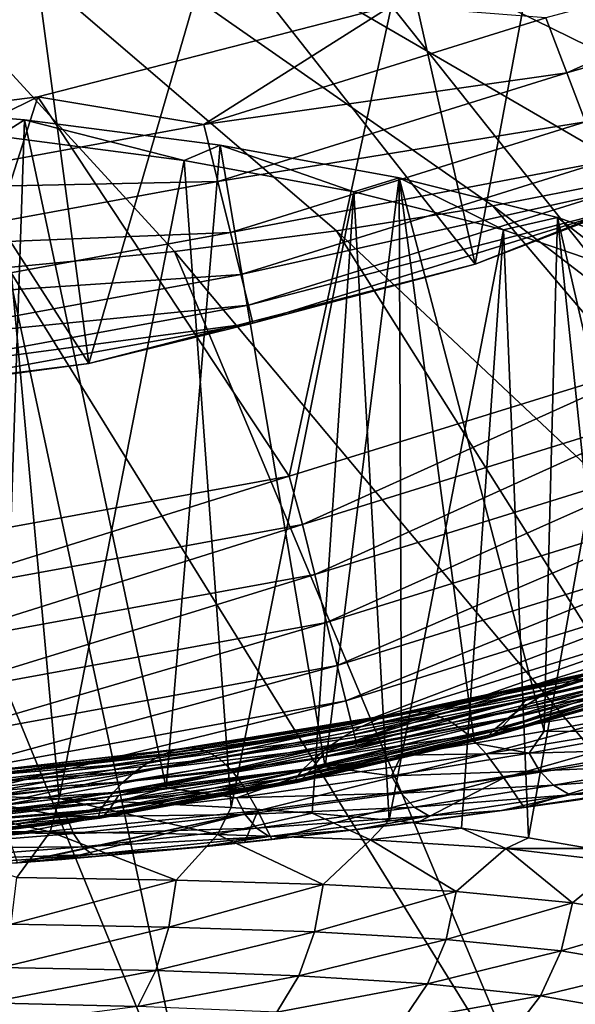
# Model space of a CAD drawing. Header units: metres. Extents: x -92 to 264, y -100 to 50.
# Tile 546 of 721: x 201.9 to 203.9, y 4.94 to 8.49. Entities that reach past the tile are written whole.
import ezdxf

# ---------------------------------------------------------------- set-up
doc = ezdxf.new("R2010")
doc.units = ezdxf.units.M
doc.layers.add('solid_21062050_01', color=7, linetype='CONTINUOUS')

msp = doc.modelspace()

# ---------------------------------------------------------------- linework, layer by layer
at = {"layer": 'solid_21062050_01'}
for points in [[(200, 10.326535, 178.373016), (201.855072, 7.592139, 185.387802), (202.455048, 7.650528, 185.225449)], [(200, 10.326535, 178.373016), (202.455048, 7.650528, 185.225449), (203.039291, 7.725092, 185.018158)], [(200, 10.326535, 178.373016), (203.039291, 7.725092, 185.018158), (203.604004, 7.815354, 184.767273)], [(200, 10.326535, 178.373016), (203.604004, 7.815354, 184.767273), (204.145508, 7.920731, 184.474396)], [(200, 10.326535, 178.373016), (204.145508, 7.920731, 184.474396), (204.660294, 8.040545, 184.141418)], [(200, 10.326535, 178.373016), (204.660294, 8.040545, 184.141418), (205.145004, 8.174022, 183.770493)], [(200, 10.326535, 178.373016), (205.145004, 8.174022, 183.770493), (205.596497, 8.3203, 183.364014)], [(200, 10.326535, 178.373016), (205.596497, 8.3203, 183.364014), (206.011826, 8.478436, 182.924591)], [(200, 10.326535, 178.373016), (206.011826, 8.478436, 182.924591), (206.38829, 8.647404, 182.455078)], [(204.877975, 8.133759, -1.041631), (203.842117, 9.224312, -35.04163), (204.440552, 9.495459, -35.04163)], [(203.540283, 7.604127, -1.041631), (203.227234, 8.992886, -35.04163), (203.842117, 9.224312, -35.04163)], [(204.877975, 8.133759, -1.041631), (203.540283, 7.604127, -1.041631), (203.842117, 9.224312, -35.04163)], [(204.24649, 7.267087), (203.23793, 8.535375), (204.461288, 9.019773)], [(203.540283, 7.604127, -1.041631), (202.598526, 8.802171, -35.04163), (203.227234, 8.992886, -35.04163)], [(205.072464, 8.835236, -0.110815), (203.795151, 8.493019, -0.030477), (203.870514, 8.294285, -0.110815)], [(205.072464, 8.835236, -0.110815), (203.870514, 8.294285, -0.110815), (205.160263, 8.667953, -0.237061)], [(202.146759, 7.246329, -1.041631), (201.958694, 8.652983, -35.04163), (202.598526, 8.802171, -35.04163)], [(203.540283, 7.604127, -1.041631), (202.146759, 7.246329, -1.041631), (202.598526, 8.802171, -35.04163)], [(203.870514, 8.294285, -0.110815), (203.937515, 8.11764, -0.237061), (205.160263, 8.667953, -0.237061)], [(202.146759, 7.246329, -1.041631), (201.310471, 8.545961, -35.04163), (201.958694, 8.652983, -35.04163)], [(202.146759, 7.246329, -1.041631), (200.71936, 7.066008, -1.041631), (201.310471, 8.545961, -35.04163)], [(202.561264, 8.108526, -0.030477), (203.23793, 8.535375), (201.963333, 8.208095)], [(202.869263, 6.840722), (201.963333, 8.208095), (203.23793, 8.535375)], [(202.561264, 8.108526, -0.030477), (203.795151, 8.493019, -0.030477), (203.23793, 8.535375)], [(202.869263, 6.840722), (203.23793, 8.535375), (204.24649, 7.267087)], [(203.870514, 8.294285, -0.110815), (203.795151, 8.493019, -0.030477), (202.561264, 8.108526, -0.030477)], [(203.870514, 8.294285, -0.110815), (202.561264, 8.108526, -0.030477), (202.612137, 7.902157, -0.110815)], [(203.870514, 8.294285, -0.110815), (202.612137, 7.902157, -0.110815), (203.937515, 8.11764, -0.237061)], [(201.290039, 7.875565, -0.030477), (201.963333, 8.208095), (200.657867, 8.04318)], [(201.441376, 6.580458), (200.657867, 8.04318), (201.963333, 8.208095)], [(201.290039, 7.875565, -0.030477), (202.561264, 8.108526, -0.030477), (201.963333, 8.208095)], [(201.441376, 6.580458), (201.963333, 8.208095), (202.869263, 6.840722)], [(201.914902, 8.125211, 90.33548), (201.166504, 8.187144, 90.109795), (201.832184, 5.656265, 89.412582)], [(201.820984, 8.065434, 90.553307), (201.166504, 8.187144, 90.109795), (201.914902, 8.125211, 90.33548)], [(204.056839, 7.802988, -0.816342), (203.540283, 7.604127, -1.041631), (204.877975, 8.133759, -1.041631)], [(202.612137, 7.902157, -0.110815), (202.561264, 8.108526, -0.030477), (201.290039, 7.875565, -0.030477)], [(201.820984, 8.065434, 90.553307), (201.914902, 8.125211, 90.33548), (202.490173, 7.978261, 90.870964)], [(201.914902, 8.125211, 90.33548), (201.832184, 5.656265, 89.412582), (202.425949, 5.717674, 89.719147)], [(202.619781, 8.034045, 90.667694), (201.914902, 8.125211, 90.33548), (202.425949, 5.717674, 89.719147)], [(202.490173, 7.978261, 90.870964), (201.914902, 8.125211, 90.33548), (202.619781, 8.034045, 90.667694)], [(202.612137, 7.902157, -0.110815), (202.657349, 7.718724, -0.237061), (203.937515, 8.11764, -0.237061)], [(203.937515, 8.11764, -0.237061), (202.657349, 7.718724, -0.237061), (203.992661, 7.972202, -0.402698)], [(201.820984, 8.065434, 90.553307), (202.039276, 5.679171, 89.86689), (201.380157, 5.699979, 89.614632)], [(201.820984, 8.065434, 90.553307), (202.490173, 7.978261, 90.870964), (202.039276, 5.679171, 89.86689)], [(202.619781, 8.034045, 90.667694), (202.425949, 5.717674, 89.719147), (202.999023, 5.793453, 90.120773)], [(202.490173, 7.978261, 90.870964), (202.619781, 8.034045, 90.667694), (203.101791, 7.86517, 91.283073)], [(203.265198, 7.915677, 91.09903), (202.619781, 8.034045, 90.667694), (202.999023, 5.793453, 90.120773)], [(203.101791, 7.86517, 91.283073), (202.619781, 8.034045, 90.667694), (203.265198, 7.915677, 91.09903)], [(202.490173, 7.978261, 90.870964), (202.660507, 5.647198, 90.215004), (202.039276, 5.679171, 89.86689)], [(202.490173, 7.978261, 90.870964), (203.101791, 7.86517, 91.283073), (202.660507, 5.647198, 90.215004)], [(202.657349, 7.718724, -0.237061), (202.694565, 7.567698, -0.402698), (203.992661, 7.972202, -0.402698)], [(203.992661, 7.972202, -0.402698), (202.694565, 7.567698, -0.402698), (204.033142, 7.865481, -0.599173)], [(203.265198, 7.915677, 91.09903), (202.999023, 5.793453, 90.120773), (203.273788, 5.835211, 90.357407)], [(203.101791, 7.86517, 91.283073), (203.265198, 7.915677, 91.09903), (203.641739, 7.728739, 91.780235)], [(203.265198, 7.915677, 91.09903), (203.273788, 5.835211, 90.357407), (203.537827, 5.878422, 90.617165)], [(203.265198, 7.915677, 91.09903), (203.537827, 5.878422, 90.617165), (203.788971, 5.922117, 90.899048)], [(203.836411, 7.772741, 91.619888), (203.265198, 7.915677, 91.09903), (203.788971, 5.922117, 90.899048)], [(203.641739, 7.728739, 91.780235), (203.265198, 7.915677, 91.09903), (203.836411, 7.772741, 91.619888)], [(204.145508, 7.920731, 184.474396), (203.604004, 7.815354, 184.767273), (207.349258, 4.942711, 190.989807)], [(202.612137, 7.902157, -0.110815), (201.290039, 7.875565, -0.030477), (201.315659, 7.664569, -0.110815)], [(202.612137, 7.902157, -0.110815), (201.315659, 7.664569, -0.110815), (202.657349, 7.718724, -0.237061)], [(203.101791, 7.86517, 91.283073), (202.952499, 5.626118, 90.423058), (202.660507, 5.647198, 90.215004)], [(202.694565, 7.567698, -0.402698), (202.721878, 7.456878, -0.599173), (204.033142, 7.865481, -0.599173)], [(204.033142, 7.865481, -0.599173), (202.721878, 7.456878, -0.599173), (204.056839, 7.802988, -0.816342)], [(203.101791, 7.86517, 91.283073), (203.22963, 5.601104, 90.652267), (202.952499, 5.626118, 90.423058)], [(203.101791, 7.86517, 91.283073), (203.641739, 7.728739, 91.780235), (203.22963, 5.601104, 90.652267)], [(203.604004, 7.815354, 184.767273), (203.039291, 7.725092, 185.018158), (206.200806, 4.754991, 191.51181)], [(203.604004, 7.815354, 184.767273), (206.200806, 4.754991, 191.51181), (207.349258, 4.942711, 190.989807)], [(202.721878, 7.456878, -0.599173), (202.737885, 7.391983, -0.816342), (204.056839, 7.802988, -0.816342)], [(204.056839, 7.802988, -0.816342), (202.737885, 7.391983, -0.816342), (203.540283, 7.604127, -1.041631)], [(203.641739, 7.728739, 91.780235), (203.836411, 7.772741, 91.619888), (204.097366, 7.572123, 92.350945)], [(203.836411, 7.772741, 91.619888), (203.788971, 5.922117, 90.899048), (204.024841, 5.965082, 91.201424)], [(203.836411, 7.772741, 91.619888), (204.024841, 5.965082, 91.201424), (204.242889, 6.005802, 91.521667)], [(204.32016, 7.608472, 92.218483), (203.836411, 7.772741, 91.619888), (204.242889, 6.005802, 91.521667)], [(204.097366, 7.572123, 92.350945), (203.836411, 7.772741, 91.619888), (204.32016, 7.608472, 92.218483)], [(201.315659, 7.664569, -0.110815), (201.338425, 7.477024, -0.237061), (202.657349, 7.718724, -0.237061)], [(202.657349, 7.718724, -0.237061), (201.338425, 7.477024, -0.237061), (202.694565, 7.567698, -0.402698)], [(203.039291, 7.725092, 185.018158), (202.455048, 7.650528, 185.225449), (205.010895, 4.599821, 191.94339)], [(203.039291, 7.725092, 185.018158), (205.010895, 4.599821, 191.94339), (206.200806, 4.754991, 191.51181)], [(203.641739, 7.728739, 91.780235), (203.490082, 5.571747, 90.901222), (203.22963, 5.601104, 90.652267)], [(203.641739, 7.728739, 91.780235), (203.732193, 5.537655, 91.168312), (203.490082, 5.571747, 90.901222)], [(203.641739, 7.728739, 91.780235), (204.097366, 7.572123, 92.350945), (203.732193, 5.537655, 91.168312)], [(202.455048, 7.650528, 185.225449), (201.855072, 7.592139, 185.387802), (203.787521, 4.478241, 192.281677)], [(202.455048, 7.650528, 185.225449), (203.787521, 4.478241, 192.281677), (205.010895, 4.599821, 191.94339)], [(202.737885, 7.391983, -0.816342), (202.146759, 7.246329, -1.041631), (203.540283, 7.604127, -1.041631)], [(201.855072, 7.592139, 185.387802), (201.24324, 7.550301, 185.504196), (202.538956, 4.391062, 192.524414)], [(201.338425, 7.477024, -0.237061), (201.357178, 7.322613, -0.402698), (202.694565, 7.567698, -0.402698)], [(202.694565, 7.567698, -0.402698), (201.357178, 7.322613, -0.402698), (202.721878, 7.456878, -0.599173)], [(201.855072, 7.592139, 185.387802), (202.538956, 4.391062, 192.524414), (203.787521, 4.478241, 192.281677)], [(204.097366, 7.572123, 92.350945), (203.954422, 5.498468, 91.451729), (203.732193, 5.537655, 91.168312)], [(201.24324, 7.550301, 185.504196), (201.273605, 4.338863, 192.669983), (202.538956, 4.391062, 192.524414)], [(201.357178, 7.322613, -0.402698), (201.370941, 7.209307, -0.599173), (202.721878, 7.456878, -0.599173)], [(202.721878, 7.456878, -0.599173), (201.370941, 7.209307, -0.599173), (202.737885, 7.391983, -0.816342)], [(201.370941, 7.209307, -0.599173), (201.378998, 7.142958, -0.816342), (202.737885, 7.391983, -0.816342)], [(202.737885, 7.391983, -0.816342), (201.378998, 7.142958, -0.816342), (202.146759, 7.246329, -1.041631)], [(201.378998, 7.142958, -0.816342), (200.71936, 7.066008, -1.041631), (202.146759, 7.246329, -1.041631)], [(202.869263, 6.840722), (204.24649, 7.267087), (202.916672, 6.666759, 0.016375)], [(204.24649, 7.267087), (204.322311, 7.103072, 0.016375), (202.916672, 6.666759, 0.016375)], [(202.916672, 6.666759, 0.016375), (204.322311, 7.103072, 0.016375), (202.961319, 6.486561, 0.069336)], [(204.322311, 7.103072, 0.016375), (204.38858, 6.929653, 0.069336), (202.961319, 6.486561, 0.069336)], [(202.961319, 6.486561, 0.069336), (204.38858, 6.929653, 0.069336), (203.004318, 6.313053, 0.161324)], [(204.38858, 6.929653, 0.069336), (204.452393, 6.762676, 0.161324), (203.004318, 6.313053, 0.161324)], [(201.441376, 6.580458), (202.869263, 6.840722), (201.468857, 6.40223, 0.016375)], [(202.869263, 6.840722), (202.916672, 6.666759, 0.016375), (201.468857, 6.40223, 0.016375)], [(203.004318, 6.313053, 0.161324), (204.452393, 6.762676, 0.161324), (203.04274, 6.157957, 0.29021)], [(204.452393, 6.762676, 0.161324), (204.509399, 6.61341, 0.29021), (203.04274, 6.157957, 0.29021)], [(201.468857, 6.40223, 0.016375), (202.916672, 6.666759, 0.016375), (201.491425, 6.21796, 0.069336)], [(202.916672, 6.666759, 0.016375), (202.961319, 6.486561, 0.069336), (201.491425, 6.21796, 0.069336)], [(203.04274, 6.157957, 0.29021), (204.509399, 6.61341, 0.29021), (203.073975, 6.031659, 0.449018)], [(204.509399, 6.61341, 0.29021), (204.555771, 6.491848, 0.449018), (203.073975, 6.031659, 0.449018)], [(201.491425, 6.21796, 0.069336), (202.961319, 6.486561, 0.069336), (201.513153, 6.040531, 0.161324)], [(202.961319, 6.486561, 0.069336), (203.004318, 6.313053, 0.161324), (201.513153, 6.040531, 0.161324)], [(203.073975, 6.031659, 0.449018), (204.555771, 6.491848, 0.449018), (203.09639, 5.941031, 0.627105)], [(204.555771, 6.491848, 0.449018), (204.589035, 6.404615, 0.627105), (203.09639, 5.941031, 0.627105)], [(203.09639, 5.941031, 0.627105), (204.589035, 6.404615, 0.627105), (203.109451, 5.888252, 0.812403)], [(204.589035, 6.404615, 0.627105), (204.608429, 6.35382, 0.812403), (203.109451, 5.888252, 0.812403)], [(203.109451, 5.888252, 0.812403), (204.608429, 6.35382, 0.812403), (203.724945, 6.036952, 0.99185)], [(204.608429, 6.35382, 0.812403), (204.440613, 6.27279, 0.991384), (203.724945, 6.036952, 0.99185)], [(201.513153, 6.040531, 0.161324), (203.004318, 6.313053, 0.161324), (201.532578, 5.881933, 0.29021)], [(203.004318, 6.313053, 0.161324), (203.04274, 6.157957, 0.29021), (201.532578, 5.881933, 0.29021)], [(203.724945, 6.036952, 0.99185), (204.440613, 6.27279, 0.991384), (204.373871, 6.194045, 7.935647)], [(203.843414, 6.083286, 57.815929), (204.480774, 6.234042, 53.476692), (204.565781, 6.276372, 58.051048)], [(203.843414, 6.083286, 57.815929), (204.565781, 6.276372, 58.051048), (203.921387, 6.117421, 62.132195)], [(203.770599, 6.043986, 53.252865), (204.405243, 6.190803, 48.65213), (204.480774, 6.234042, 53.476692)], [(203.770599, 6.043986, 53.252865), (204.480774, 6.234042, 53.476692), (203.843414, 6.083286, 57.815929)], [(203.626831, 5.927141, 14.498737), (204.373871, 6.194045, 7.935647), (204.321503, 6.139465, 14.568777)], [(203.669189, 5.970624, 7.899493), (204.373871, 6.194045, 7.935647), (203.626831, 5.927141, 14.498737)], [(203.724945, 6.036952, 0.99185), (204.373871, 6.194045, 7.935647), (203.669189, 5.970624, 7.899493)], [(203.705826, 6.002887, 48.44075), (204.342728, 6.150857, 43.581291), (204.405243, 6.190803, 48.65213)], [(203.705826, 6.002887, 48.44075), (204.405243, 6.190803, 48.65213), (203.770599, 6.043986, 53.252865)], [(201.532578, 5.881933, 0.29021), (203.04274, 6.157957, 0.29021), (201.54837, 5.75279, 0.449018)], [(203.04274, 6.157957, 0.29021), (203.073975, 6.031659, 0.449018), (201.54837, 5.75279, 0.449018)], [(204.001633, 6.143189, 66.206421), (203.263626, 5.985892, 67.646126), (203.195145, 5.966967, 63.537235)], [(203.921387, 6.117421, 62.132195), (204.001633, 6.143189, 66.206421), (203.195145, 5.966967, 63.537235)], [(204.081268, 6.15739, 70.043373), (203.330627, 5.991324, 71.502861), (203.263626, 5.985892, 67.646126)], [(204.001633, 6.143189, 66.206421), (204.081268, 6.15739, 70.043373), (203.263626, 5.985892, 67.646126)], [(204.081268, 6.15739, 70.043373), (204.157852, 6.157019, 73.6492), (203.330627, 5.991324, 71.502861)], [(204.157852, 6.157019, 73.6492), (203.39473, 5.980686, 75.117661), (203.330627, 5.991324, 71.502861)], [(204.157852, 6.157019, 73.6492), (204.231598, 6.140462, 77.039734), (203.39473, 5.980686, 75.117661)], [(204.231598, 6.140462, 77.039734), (203.456802, 5.952693, 78.511673), (203.39473, 5.980686, 75.117661)], [(204.231598, 6.140462, 77.039734), (204.303925, 6.106691, 80.234871), (203.456802, 5.952693, 78.511673)], [(203.597992, 5.903543, 20.795601), (204.321503, 6.139465, 14.568777), (204.285202, 6.106551, 20.897238)], [(203.626831, 5.927141, 14.498737), (204.321503, 6.139465, 14.568777), (203.597992, 5.903543, 20.795601)], [(203.652008, 5.963821, 43.384579), (204.296738, 6.118504, 38.269554), (204.342728, 6.150857, 43.581291)], [(203.652008, 5.963821, 43.384579), (204.342728, 6.150857, 43.581291), (203.705826, 6.002887, 48.44075)], [(203.921387, 6.117421, 62.132195), (203.195145, 5.966967, 63.537235), (203.127762, 5.937729, 59.17107)], [(203.843414, 6.083286, 57.815929), (203.921387, 6.117421, 62.132195), (203.127762, 5.937729, 59.17107)], [(204.303925, 6.106691, 80.234871), (203.518036, 5.906227, 81.707481), (203.456802, 5.952693, 78.511673)], [(204.303925, 6.106691, 80.234871), (204.376205, 6.054678, 83.254539), (203.518036, 5.906227, 81.707481)], [(203.584702, 5.897649, 26.808212), (204.285202, 6.106551, 20.897238), (204.267471, 6.093332, 26.939112)], [(203.597992, 5.903543, 20.795601), (204.285202, 6.106551, 20.897238), (203.584702, 5.897649, 26.808212)], [(203.612091, 5.930707, 38.090656), (204.270813, 6.098041, 32.72229), (204.296738, 6.118504, 38.269554)], [(203.612091, 5.930707, 38.090656), (204.296738, 6.118504, 38.269554), (203.652008, 5.963821, 43.384579)], [(203.843414, 6.083286, 57.815929), (203.127762, 5.937729, 59.17107), (203.06398, 5.901363, 54.542534)], [(203.770599, 6.043986, 53.252865), (203.843414, 6.083286, 57.815929), (203.06398, 5.901363, 54.542534)], [(203.584702, 5.897649, 26.808212), (204.267471, 6.093332, 26.939112), (203.588974, 5.907463, 32.565292)], [(203.588974, 5.907463, 32.565292), (204.267471, 6.093332, 26.939112), (204.270813, 6.098041, 32.72229)], [(203.588974, 5.907463, 32.565292), (204.270813, 6.098041, 32.72229), (203.612091, 5.930707, 38.090656)], [(203.770599, 6.043986, 53.252865), (203.06398, 5.901363, 54.542534), (203.006378, 5.861132, 49.647793)], [(203.705826, 6.002887, 48.44075), (203.770599, 6.043986, 53.252865), (203.006378, 5.861132, 49.647793)], [(203.109451, 5.888252, 0.812403), (203.724945, 6.036952, 0.99185), (203.111237, 5.87044, 0.992257)], [(203.724945, 6.036952, 0.99185), (203.669189, 5.970624, 7.899493), (203.111237, 5.87044, 0.992257)], [(204.376205, 6.054678, 83.254539), (203.57962, 5.840171, 84.727654), (203.518036, 5.906227, 81.707481)], [(204.376205, 6.054678, 83.254539), (204.44989, 5.9834, 86.118523), (203.57962, 5.840171, 84.727654)], [(201.54837, 5.75279, 0.449018), (203.073975, 6.031659, 0.449018), (201.559692, 5.660123, 0.627105)], [(203.073975, 6.031659, 0.449018), (203.09639, 5.941031, 0.627105), (201.559692, 5.660123, 0.627105)], [(203.705826, 6.002887, 48.44075), (203.006378, 5.861132, 49.647793), (202.95752, 5.820818, 44.491333)], [(203.652008, 5.963821, 43.384579), (203.705826, 6.002887, 48.44075), (202.95752, 5.820818, 44.491333)], [(203.195145, 5.966967, 63.537235), (202.467651, 5.856434, 66.993538), (202.415375, 5.83906, 62.903717)], [(203.127762, 5.937729, 59.17107), (203.195145, 5.966967, 63.537235), (202.415375, 5.83906, 62.903717)], [(203.263626, 5.985892, 67.646126), (202.519119, 5.861181, 70.835655), (202.467651, 5.856434, 66.993538)], [(203.195145, 5.966967, 63.537235), (203.263626, 5.985892, 67.646126), (202.467651, 5.856434, 66.993538)], [(203.330627, 5.991324, 71.502861), (202.568405, 5.850821, 74.438103), (202.519119, 5.861181, 70.835655)], [(203.263626, 5.985892, 67.646126), (203.330627, 5.991324, 71.502861), (202.519119, 5.861181, 70.835655)], [(203.330627, 5.991324, 71.502861), (203.39473, 5.980686, 75.117661), (202.568405, 5.850821, 74.438103)], [(203.39473, 5.980686, 75.117661), (202.615967, 5.82403, 77.820549), (202.568405, 5.850821, 74.438103)], [(203.39473, 5.980686, 75.117661), (203.456802, 5.952693, 78.511673), (202.615967, 5.82403, 77.820549)], [(203.652008, 5.963821, 43.384579), (202.95752, 5.820818, 44.491333), (202.919998, 5.784416, 39.08099)], [(203.612091, 5.930707, 38.090656), (203.652008, 5.963821, 43.384579), (202.919998, 5.784416, 39.08099)], [(203.669189, 5.970624, 7.899493), (202.950638, 5.785661, 8.107061), (202.993652, 5.842161, 0.992334)], [(203.669189, 5.970624, 7.899493), (203.626831, 5.927141, 14.498737), (202.950638, 5.785661, 8.107061)], [(203.669189, 5.970624, 7.899493), (202.993652, 5.842161, 0.992334), (203.111237, 5.87044, 0.992257)], [(204.44989, 5.9834, 86.118523), (203.642761, 5.75343, 87.593391), (203.57962, 5.840171, 84.727654)], [(204.44989, 5.9834, 86.118523), (204.526413, 5.8919, 88.843506), (203.642761, 5.75343, 87.593391)], [(204.16597, 5.920517, 91.363159), (204.024841, 5.965082, 91.201424), (203.788971, 5.922117, 90.899048)], [(201.559692, 5.660123, 0.627105), (203.09639, 5.941031, 0.627105), (201.566299, 5.606153, 0.812403)], [(203.09639, 5.941031, 0.627105), (203.109451, 5.888252, 0.812403), (201.566299, 5.606153, 0.812403)], [(203.127762, 5.937729, 59.17107), (202.415375, 5.83906, 62.903717), (202.36412, 5.811859, 58.561382)], [(203.06398, 5.901363, 54.542534), (203.127762, 5.937729, 59.17107), (202.36412, 5.811859, 58.561382)], [(203.456802, 5.952693, 78.511673), (202.662598, 5.779742, 81.005234), (202.615967, 5.82403, 77.820549)], [(203.456802, 5.952693, 78.511673), (203.518036, 5.906227, 81.707481), (202.662598, 5.779742, 81.005234)], [(203.612091, 5.930707, 38.090656), (202.919998, 5.784416, 39.08099), (202.896393, 5.755919, 33.424606)], [(203.588974, 5.907463, 32.565292), (203.612091, 5.930707, 38.090656), (202.896393, 5.755919, 33.424606)], [(203.626831, 5.927141, 14.498737), (202.917648, 5.751502, 14.893832), (202.950638, 5.785661, 8.107061)], [(203.626831, 5.927141, 14.498737), (203.597992, 5.903543, 20.795601), (202.917648, 5.751502, 14.893832)], [(203.06398, 5.901363, 54.542534), (202.36412, 5.811859, 58.561382), (202.31572, 5.777634, 53.961735)], [(203.006378, 5.861132, 49.647793), (203.06398, 5.901363, 54.542534), (202.31572, 5.777634, 53.961735)], [(203.518036, 5.906227, 81.707481), (202.709167, 5.716889, 84.014412), (202.662598, 5.779742, 81.005234)], [(203.518036, 5.906227, 81.707481), (203.57962, 5.840171, 84.727654), (202.709167, 5.716889, 84.014412)], [(203.588974, 5.907463, 32.565292), (202.896393, 5.755919, 33.424606), (202.888794, 5.73914, 27.52527)], [(203.584702, 5.897649, 26.808212), (203.588974, 5.907463, 32.565292), (202.888794, 5.73914, 27.52527)], [(203.584702, 5.897649, 26.808212), (202.888794, 5.73914, 27.52527), (202.896454, 5.736858, 21.359285)], [(203.597992, 5.903543, 20.795601), (202.896454, 5.736858, 21.359285), (202.917648, 5.751502, 14.893832)], [(203.597992, 5.903543, 20.795601), (203.584702, 5.897649, 26.808212), (202.896454, 5.736858, 21.359285)], [(203.734741, 5.842642, 90.797005), (203.788971, 5.922117, 90.899048), (203.537827, 5.878422, 90.617165)], [(204.526413, 5.8919, 88.843506), (203.716171, 5.646825, 90.31218), (203.642761, 5.75343, 87.593391)], [(204.526413, 5.8919, 88.843506), (203.91127, 5.674922, 90.513168), (203.716171, 5.646825, 90.31218)], [(203.734741, 5.842642, 90.797005), (204.16597, 5.920517, 91.363159), (203.788971, 5.922117, 90.899048)], [(204.20372, 5.855623, 91.344131), (204.16597, 5.920517, 91.363159), (203.734741, 5.842642, 90.797005)], [(201.566299, 5.606153, 0.812403), (203.109451, 5.888252, 0.812403), (202.253983, 5.690261, 0.992792)], [(202.467651, 5.856434, 66.993538), (201.694946, 5.768347, 70.406013), (201.65979, 5.764466, 66.573792)], [(202.415375, 5.83906, 62.903717), (202.467651, 5.856434, 66.993538), (201.65979, 5.764466, 66.573792)], [(202.519119, 5.861181, 70.835655), (201.728668, 5.757748, 74.00016), (201.694946, 5.768347, 70.406013)], [(202.467651, 5.856434, 66.993538), (202.519119, 5.861181, 70.835655), (201.694946, 5.768347, 70.406013)], [(202.519119, 5.861181, 70.835655), (202.568405, 5.850821, 74.438103), (201.728668, 5.757748, 74.00016)], [(203.109451, 5.888252, 0.812403), (202.993652, 5.842161, 0.992334), (202.253983, 5.690261, 0.992792)], [(203.006378, 5.861132, 49.647793), (202.31572, 5.777634, 53.961735), (202.272049, 5.739303, 49.101894)], [(202.95752, 5.820818, 44.491333), (203.006378, 5.861132, 49.647793), (202.272049, 5.739303, 49.101894)], [(203.109451, 5.888252, 0.812403), (203.111237, 5.87044, 0.992257), (202.993652, 5.842161, 0.992334)], [(203.734741, 5.842642, 90.797005), (203.537827, 5.878422, 90.617165), (203.273788, 5.835211, 90.357407)], [(203.771957, 5.779268, 90.772545), (204.20372, 5.855623, 91.344131), (203.734741, 5.842642, 90.797005)], [(204.256592, 5.801071, 91.313683), (204.20372, 5.855623, 91.344131), (203.771957, 5.779268, 90.772545)], [(202.415375, 5.83906, 62.903717), (201.65979, 5.764466, 66.573792), (201.624191, 5.748451, 62.496613)], [(202.36412, 5.811859, 58.561382), (202.415375, 5.83906, 62.903717), (201.624191, 5.748451, 62.496613)], [(202.568405, 5.850821, 74.438103), (201.761108, 5.73132, 77.374687), (201.728668, 5.757748, 74.00016)], [(202.568405, 5.850821, 74.438103), (202.615967, 5.82403, 77.820549), (201.761108, 5.73132, 77.374687)], [(202.615967, 5.82403, 77.820549), (201.792801, 5.688029, 80.551682), (201.761108, 5.73132, 77.374687)], [(202.615967, 5.82403, 77.820549), (202.662598, 5.779742, 81.005234), (201.792801, 5.688029, 80.551682)], [(202.95752, 5.820818, 44.491333), (202.272049, 5.739303, 49.101894), (202.234955, 5.700315, 43.987652)], [(202.919998, 5.784416, 39.08099), (202.95752, 5.820818, 44.491333), (202.234955, 5.700315, 43.987652)], [(202.950638, 5.785661, 8.107061), (202.253983, 5.690261, 0.992792), (202.993652, 5.842161, 0.992334)], [(203.57962, 5.840171, 84.727654), (202.75647, 5.634412, 86.869705), (202.709167, 5.716889, 84.014412)], [(203.57962, 5.840171, 84.727654), (203.642761, 5.75343, 87.593391), (202.75647, 5.634412, 86.869705)], [(203.237793, 5.760943, 90.28849), (203.273788, 5.835211, 90.357407), (202.999023, 5.793453, 90.120773)], [(203.237793, 5.760943, 90.28849), (203.734741, 5.842642, 90.797005), (203.273788, 5.835211, 90.357407)], [(203.771957, 5.779268, 90.772545), (203.734741, 5.842642, 90.797005), (203.237793, 5.760943, 90.28849)], [(202.36412, 5.811859, 58.561382), (201.624191, 5.748451, 62.496613), (201.58934, 5.722844, 58.169853)], [(202.31572, 5.777634, 53.961735), (202.36412, 5.811859, 58.561382), (201.58934, 5.722844, 58.169853)], [(202.950638, 5.785661, 8.107061), (202.200439, 5.616871, 14.713754), (202.223557, 5.64319, 8.013057)], [(202.950638, 5.785661, 8.107061), (202.917648, 5.751502, 14.893832), (202.200439, 5.616871, 14.713754)], [(202.919998, 5.784416, 39.08099), (202.234955, 5.700315, 43.987652), (202.206329, 5.664271, 38.627266)], [(202.896393, 5.755919, 33.424606), (202.919998, 5.784416, 39.08099), (202.206329, 5.664271, 38.627266)], [(202.950638, 5.785661, 8.107061), (202.223557, 5.64319, 8.013057), (202.253983, 5.690261, 0.992792)], [(202.679337, 5.682127, 89.84816), (202.999023, 5.793453, 90.120773), (202.425949, 5.717674, 89.719147)], [(202.679337, 5.682127, 89.84816), (203.237793, 5.760943, 90.28849), (202.999023, 5.793453, 90.120773)], [(203.822418, 5.726861, 90.735046), (204.256592, 5.801071, 91.313683), (203.771957, 5.779268, 90.772545)], [(203.822418, 5.726861, 90.735046), (204.320084, 5.764477, 91.274117), (204.256592, 5.801071, 91.313683)], [(202.31572, 5.777634, 53.961735), (201.58934, 5.722844, 58.169853), (201.556442, 5.690186, 53.588905)], [(202.272049, 5.739303, 49.101894), (202.31572, 5.777634, 53.961735), (201.556442, 5.690186, 53.588905)], [(202.662598, 5.779742, 81.005234), (201.82428, 5.62684, 83.553223), (201.792801, 5.688029, 80.551682)], [(202.662598, 5.779742, 81.005234), (202.709167, 5.716889, 84.014412), (201.82428, 5.62684, 83.553223)], [(202.917648, 5.751502, 14.893832), (202.185989, 5.608452, 21.100863), (202.200439, 5.616871, 14.713754)], [(202.917648, 5.751502, 14.893832), (202.896454, 5.736858, 21.359285), (202.185989, 5.608452, 21.100863)], [(202.896393, 5.755919, 33.424606), (202.206329, 5.664271, 38.627266), (202.188004, 5.634771, 33.028992)], [(202.888794, 5.73914, 27.52527), (202.896393, 5.755919, 33.424606), (202.188004, 5.634771, 33.028992)], [(203.272903, 5.698942, 90.258141), (203.237793, 5.760943, 90.28849), (202.679337, 5.682127, 89.84816)], [(203.642761, 5.75343, 87.593391), (202.807114, 5.531839, 89.581314), (202.75647, 5.634412, 86.869705)], [(203.642761, 5.75343, 87.593391), (203.33638, 5.595339, 89.969704), (202.807114, 5.531839, 89.581314)], [(203.272903, 5.698942, 90.258141), (203.771957, 5.779268, 90.772545), (203.237793, 5.760943, 90.28849)], [(203.822418, 5.726861, 90.735046), (203.771957, 5.779268, 90.772545), (203.272903, 5.698942, 90.258141)], [(203.642761, 5.75343, 87.593391), (203.716171, 5.646825, 90.31218), (203.33638, 5.595339, 89.969704)], [(203.822418, 5.726861, 90.735046), (203.881668, 5.692863, 90.687462), (204.320084, 5.764477, 91.274117)], [(204.094376, 5.70395, 90.820541), (204.320084, 5.764477, 91.274117), (203.881668, 5.692863, 90.687462)], [(202.272049, 5.739303, 49.101894), (201.556442, 5.690186, 53.588905), (201.526703, 5.653169, 48.751617)], [(202.234955, 5.700315, 43.987652), (202.272049, 5.739303, 49.101894), (201.526703, 5.653169, 48.751617)], [(202.709167, 5.716889, 84.014412), (201.856049, 5.54672, 86.40107), (201.82428, 5.62684, 83.553223)], [(202.065628, 5.612714, 89.487808), (202.425949, 5.717674, 89.719147), (201.832184, 5.656265, 89.412582)], [(202.709167, 5.716889, 84.014412), (202.75647, 5.634412, 86.869705), (201.856049, 5.54672, 86.40107)], [(202.065628, 5.612714, 89.487808), (202.679337, 5.682127, 89.84816), (202.425949, 5.717674, 89.719147)], [(202.888794, 5.73914, 27.52527), (202.188004, 5.634771, 33.028992), (202.181442, 5.615258, 27.195152)], [(202.896454, 5.736858, 21.359285), (202.888794, 5.73914, 27.52527), (202.181442, 5.615258, 27.195152)], [(202.896454, 5.736858, 21.359285), (202.181442, 5.615258, 27.195152), (202.185989, 5.608452, 21.100863)], [(203.319244, 5.64846, 90.213394), (203.822418, 5.726861, 90.735046), (203.272903, 5.698942, 90.258141)], [(203.319244, 5.64846, 90.213394), (203.881668, 5.692863, 90.687462), (203.822418, 5.726861, 90.735046)], [(201.380157, 5.699979, 89.614632), (202.007706, 5.558846, 89.824867), (201.362762, 5.563581, 89.579666)], [(201.380157, 5.699979, 89.614632), (202.039276, 5.679171, 89.86689), (202.007706, 5.558846, 89.824867)], [(202.234955, 5.700315, 43.987652), (201.526703, 5.653169, 48.751617), (201.501328, 5.615008, 43.664585)], [(202.206329, 5.664271, 38.627266), (202.234955, 5.700315, 43.987652), (201.501328, 5.615008, 43.664585)], [(202.253983, 5.690261, 0.992792), (202.223557, 5.64319, 8.013057), (201.563156, 5.587913, 0.993161)], [(201.566299, 5.606153, 0.812403), (202.253983, 5.690261, 0.992792), (201.563156, 5.587913, 0.993161)], [(202.039276, 5.679171, 89.86689), (202.611069, 5.549002, 90.158897), (202.007706, 5.558846, 89.824867)], [(202.039276, 5.679171, 89.86689), (202.660507, 5.647198, 90.215004), (202.611069, 5.549002, 90.158897)], [(202.710602, 5.621296, 89.811821), (202.679337, 5.682127, 89.84816), (202.065628, 5.612714, 89.487808)], [(202.710602, 5.621296, 89.811821), (203.272903, 5.698942, 90.258141), (202.679337, 5.682127, 89.84816)], [(203.319244, 5.64846, 90.213394), (203.272903, 5.698942, 90.258141), (202.710602, 5.621296, 89.811821)], [(203.319244, 5.64846, 90.213394), (203.372589, 5.616785, 90.157936), (203.881668, 5.692863, 90.687462)], [(203.635056, 5.635908, 90.297516), (203.881668, 5.692863, 90.687462), (203.372589, 5.616785, 90.157936)], [(203.635056, 5.635908, 90.297516), (203.91127, 5.674922, 90.513168), (204.094376, 5.70395, 90.820541)], [(203.635056, 5.635908, 90.297516), (204.094376, 5.70395, 90.820541), (203.881668, 5.692863, 90.687462)], [(201.405579, 5.558587, 89.219254), (202.065628, 5.612714, 89.487808), (201.832184, 5.656265, 89.412582)], [(202.223557, 5.64319, 8.013057), (201.473679, 5.520414, 14.598722), (201.487823, 5.540974, 7.95312)], [(202.223557, 5.64319, 8.013057), (202.200439, 5.616871, 14.713754), (201.473679, 5.520414, 14.598722)], [(202.206329, 5.664271, 38.627266), (201.501328, 5.615008, 43.664585), (201.481552, 5.57904, 38.336369)], [(202.188004, 5.634771, 33.028992), (202.206329, 5.664271, 38.627266), (201.481552, 5.57904, 38.336369)], [(202.223557, 5.64319, 8.013057), (201.487823, 5.540974, 7.95312), (201.506653, 5.581201, 0.993188)], [(202.223557, 5.64319, 8.013057), (201.506653, 5.581201, 0.993188), (201.563156, 5.587913, 0.993161)], [(202.660507, 5.647198, 90.215004), (202.952499, 5.626118, 90.423058), (202.611069, 5.549002, 90.158897)], [(202.750961, 5.572459, 89.760002), (203.319244, 5.64846, 90.213394), (202.710602, 5.621296, 89.811821)], [(202.750961, 5.572459, 89.760002), (203.372589, 5.616785, 90.157936), (203.319244, 5.64846, 90.213394)], [(203.635056, 5.635908, 90.297516), (203.33638, 5.595339, 89.969704), (203.716171, 5.646825, 90.31218)], [(203.635056, 5.635908, 90.297516), (203.716171, 5.646825, 90.31218), (203.91127, 5.674922, 90.513168)], [(202.091202, 5.552815, 89.4459), (202.065628, 5.612714, 89.487808), (201.405579, 5.558587, 89.219254)], [(202.181442, 5.615258, 27.195152), (201.468567, 5.548597, 32.775528), (201.463287, 5.526891, 26.983809)], [(202.185989, 5.608452, 21.100863), (202.181442, 5.615258, 27.195152), (201.463287, 5.526891, 26.983809)], [(202.185989, 5.608452, 21.100863), (201.463287, 5.526891, 26.983809), (201.46524, 5.516634, 20.935587)], [(202.200439, 5.616871, 14.713754), (201.46524, 5.516634, 20.935587), (201.473679, 5.520414, 14.598722)], [(202.200439, 5.616871, 14.713754), (202.185989, 5.608452, 21.100863), (201.46524, 5.516634, 20.935587)], [(202.188004, 5.634771, 33.028992), (201.481552, 5.57904, 38.336369), (201.468567, 5.548597, 32.775528)], [(202.181442, 5.615258, 27.195152), (202.188004, 5.634771, 33.028992), (201.468567, 5.548597, 32.775528)], [(202.75647, 5.634412, 86.869705), (201.888992, 5.447071, 89.103943), (201.856049, 5.54672, 86.40107)], [(202.75647, 5.634412, 86.869705), (201.905731, 5.448318, 89.11071), (201.888992, 5.447071, 89.103943)], [(202.75647, 5.634412, 86.869705), (202.049759, 5.459502, 89.171745), (201.905731, 5.448318, 89.11071)], [(202.75647, 5.634412, 86.869705), (202.708282, 5.52113, 89.518806), (202.049759, 5.459502, 89.171745)], [(202.091202, 5.552815, 89.4459), (202.710602, 5.621296, 89.811821), (202.065628, 5.612714, 89.487808)], [(202.750961, 5.572459, 89.760002), (202.710602, 5.621296, 89.811821), (202.091202, 5.552815, 89.4459)], [(202.952499, 5.626118, 90.423058), (203.161926, 5.5305, 90.573753), (202.611069, 5.549002, 90.158897)], [(202.75647, 5.634412, 86.869705), (202.807114, 5.531839, 89.581314), (202.708282, 5.52113, 89.518806)], [(202.750961, 5.572459, 89.760002), (202.796631, 5.54277, 89.697144), (203.372589, 5.616785, 90.157936)], [(203.114395, 5.567189, 89.831085), (203.372589, 5.616785, 90.157936), (202.796631, 5.54277, 89.697144)], [(202.952499, 5.626118, 90.423058), (203.22963, 5.601104, 90.652267), (203.161926, 5.5305, 90.573753)], [(203.114395, 5.567189, 89.831085), (203.33638, 5.595339, 89.969704), (203.635056, 5.635908, 90.297516)], [(203.114395, 5.567189, 89.831085), (203.635056, 5.635908, 90.297516), (203.372589, 5.616785, 90.157936)], [(202.123657, 5.505298, 89.387695), (202.750961, 5.572459, 89.760002), (202.091202, 5.552815, 89.4459)], [(202.123657, 5.505298, 89.387695), (202.796631, 5.54277, 89.697144), (202.750961, 5.572459, 89.760002)], [(203.114395, 5.567189, 89.831085), (202.807114, 5.531839, 89.581314), (203.33638, 5.595339, 89.969704)], [(203.22963, 5.601104, 90.652267), (203.490082, 5.571747, 90.901222), (203.161926, 5.5305, 90.573753)], [(203.490082, 5.571747, 90.901222), (203.650787, 5.498977, 91.060402), (203.161926, 5.5305, 90.573753)], [(203.490082, 5.571747, 90.901222), (203.732193, 5.537655, 91.168312), (203.650787, 5.498977, 91.060402)], [(201.886963, 5.394078, 89.771904), (201.362762, 5.563581, 89.579666), (202.007706, 5.558846, 89.824867)], [(201.423752, 5.499361, 89.172775), (202.091202, 5.552815, 89.4459), (201.405579, 5.558587, 89.219254)], [(202.123657, 5.505298, 89.387695), (202.091202, 5.552815, 89.4459), (201.423752, 5.499361, 89.172775)], [(202.461517, 5.385262, 90.06517), (201.886963, 5.394078, 89.771904), (202.007706, 5.558846, 89.824867)], [(202.461517, 5.385262, 90.06517), (202.007706, 5.558846, 89.824867), (202.611069, 5.549002, 90.158897)], [(202.123657, 5.505298, 89.387695), (202.159882, 5.47721, 89.318336), (202.796631, 5.54277, 89.697144)], [(202.536575, 5.503035, 89.431824), (202.796631, 5.54277, 89.697144), (202.159882, 5.47721, 89.318336)], [(202.992264, 5.369557, 90.43074), (202.461517, 5.385262, 90.06517), (202.611069, 5.549002, 90.158897)], [(202.536575, 5.503035, 89.431824), (202.807114, 5.531839, 89.581314), (203.114395, 5.567189, 89.831085)], [(202.536575, 5.503035, 89.431824), (203.114395, 5.567189, 89.831085), (202.796631, 5.54277, 89.697144)], [(202.992264, 5.369557, 90.43074), (202.611069, 5.549002, 90.158897), (203.161926, 5.5305, 90.573753)], [(203.732193, 5.537655, 91.168312), (203.954422, 5.498468, 91.451729), (203.650787, 5.498977, 91.060402)], [(201.446533, 5.452806, 89.109428), (202.123657, 5.505298, 89.387695), (201.423752, 5.499361, 89.172775)], [(201.446533, 5.452806, 89.109428), (202.159882, 5.47721, 89.318336), (202.123657, 5.505298, 89.387695)], [(202.536575, 5.503035, 89.431824), (201.905731, 5.448318, 89.11071), (202.049759, 5.459502, 89.171745)], [(202.536575, 5.503035, 89.431824), (202.159882, 5.47721, 89.318336), (201.905731, 5.448318, 89.11071)], [(202.536575, 5.503035, 89.431824), (202.049759, 5.459502, 89.171745), (202.708282, 5.52113, 89.518806)], [(202.536575, 5.503035, 89.431824), (202.708282, 5.52113, 89.518806), (202.807114, 5.531839, 89.581314)], [(203.471039, 5.343556, 90.861382), (202.992264, 5.369557, 90.43074), (203.161926, 5.5305, 90.573753)], [(203.471039, 5.343556, 90.861382), (203.161926, 5.5305, 90.573753), (203.650787, 5.498977, 91.060402)], [(201.446533, 5.452806, 89.109428), (201.47171, 5.425892, 89.034943), (202.159882, 5.47721, 89.318336)], [(202.159882, 5.47721, 89.318336), (201.47171, 5.425892, 89.034943), (201.905731, 5.448318, 89.11071)], [(203.890594, 5.303462, 91.349274), (203.471039, 5.343556, 90.861382), (203.650787, 5.498977, 91.060402)], [(203.890594, 5.303462, 91.349274), (203.650787, 5.498977, 91.060402), (204.069305, 5.449686, 91.6091)], [(203.954422, 5.498468, 91.451729), (204.069305, 5.449686, 91.6091), (203.650787, 5.498977, 91.060402)], [(201.47171, 5.425892, 89.034943), (201.888992, 5.447071, 89.103943), (201.905731, 5.448318, 89.11071)], [(204.24437, 5.245407, 91.88604), (203.890594, 5.303462, 91.349274), (204.069305, 5.449686, 91.6091)], [(201.86676, 5.225785, 89.809471), (201.886963, 5.394078, 89.771904), (202.461517, 5.385262, 90.06517)], [(202.43544, 5.215735, 90.097755), (201.86676, 5.225785, 89.809471), (202.461517, 5.385262, 90.06517)], [(202.43544, 5.215735, 90.097755), (202.461517, 5.385262, 90.06517), (202.992264, 5.369557, 90.43074)], [(202.960831, 5.198635, 90.457077), (202.43544, 5.215735, 90.097755), (202.992264, 5.369557, 90.43074)], [(202.960831, 5.198635, 90.457077), (202.992264, 5.369557, 90.43074), (203.471039, 5.343556, 90.861382)], [(203.434753, 5.171195, 90.880295), (202.960831, 5.198635, 90.457077), (203.471039, 5.343556, 90.861382)], [(203.434753, 5.171195, 90.880295), (203.471039, 5.343556, 90.861382), (203.890594, 5.303462, 91.349274)], [(203.84996, 5.129748, 91.35965), (203.434753, 5.171195, 90.880295), (203.890594, 5.303462, 91.349274)], [(203.84996, 5.129748, 91.35965), (203.890594, 5.303462, 91.349274), (204.24437, 5.245407, 91.88604)], [(201.830185, 5.070727, 89.88504), (201.86676, 5.225785, 89.809471), (202.43544, 5.215735, 90.097755)], [(204.19986, 5.070568, 91.886826), (203.84996, 5.129748, 91.35965), (204.24437, 5.245407, 91.88604)], [(202.387985, 5.059179, 90.166168), (201.830185, 5.070727, 89.88504), (202.43544, 5.215735, 90.097755)], [(202.387985, 5.059179, 90.166168), (202.43544, 5.215735, 90.097755), (202.960831, 5.198635, 90.457077)], [(202.903397, 5.040411, 90.516541), (202.387985, 5.059179, 90.166168), (202.960831, 5.198635, 90.457077)], [(202.903397, 5.040411, 90.516541), (202.960831, 5.198635, 90.457077), (203.434753, 5.171195, 90.880295)], [(203.368256, 5.011312, 90.929146), (202.903397, 5.040411, 90.516541), (203.434753, 5.171195, 90.880295)], [(203.368256, 5.011312, 90.929146), (203.434753, 5.171195, 90.880295), (203.84996, 5.129748, 91.35965)], [(203.77536, 4.968413, 91.396324), (203.368256, 5.011312, 90.929146), (203.84996, 5.129748, 91.35965)], [(203.77536, 4.968413, 91.396324), (203.84996, 5.129748, 91.35965), (204.19986, 5.070568, 91.886826)], [(201.780563, 4.943027, 89.991722), (201.830185, 5.070727, 89.88504), (202.387985, 5.059179, 90.166168)], [(202.323502, 4.929853, 90.264175), (201.780563, 4.943027, 89.991722), (202.387985, 5.059179, 90.166168)], [(202.323502, 4.929853, 90.264175), (202.387985, 5.059179, 90.166168), (202.903397, 5.040411, 90.516541)], [(202.825211, 4.909297, 90.603722), (202.323502, 4.929853, 90.264175), (202.903397, 5.040411, 90.516541)], [(202.825211, 4.909297, 90.603722), (202.903397, 5.040411, 90.516541), (203.368256, 5.011312, 90.929146)], [(204.118103, 4.908207, 91.909866), (203.77536, 4.968413, 91.396324), (204.19986, 5.070568, 91.886826)], [(203.277618, 4.878468, 91.003494), (202.825211, 4.909297, 90.603722), (203.368256, 5.011312, 90.929146)], [(203.277618, 4.878468, 91.003494), (203.368256, 5.011312, 90.929146), (203.77536, 4.968413, 91.396324)], [(203.673569, 4.834151, 91.455978), (203.277618, 4.878468, 91.003494), (203.77536, 4.968413, 91.396324)], [(203.673569, 4.834151, 91.455978), (203.77536, 4.968413, 91.396324), (204.118103, 4.908207, 91.909866)], [(202.323502, 4.929853, 90.264175), (201.723267, 4.851305, 90.117706), (201.780563, 4.943027, 89.991722)]]:
    msp.add_3dface(points, dxfattribs=at)

doc.saveas('drawing.dxf')
